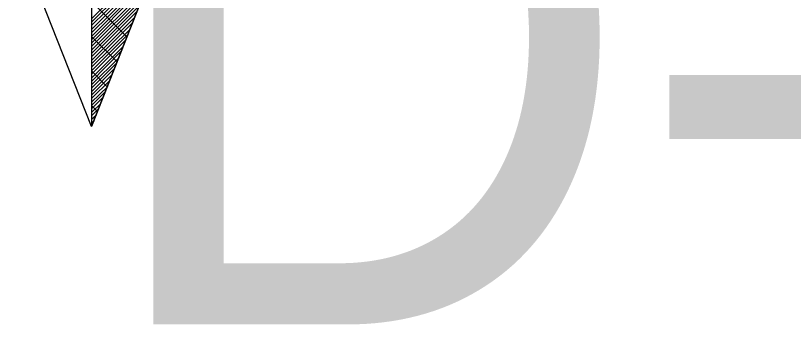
# Model space of a CAD drawing. Extents: x -729889 to -691139, y -995431 to -974354.
# Drawn here: x -726164.827 to -726162.066, y -978344.456 to -978343.331 of the extents above; entities that cross this region are included whole.
import ezdxf

# ---------------------------------------------------------------- set-up
doc = ezdxf.new("R2010")
doc.units = 0
for name, color, linetype in [('Atributy', 7, 'Continuous'), ('Svítidlo vestavné a přisazené venkovní', 7, 'Continuous'), ('Světelný bod se zemním svítidlem', 7, 'Continuous')]:
    doc.layers.add(name, color=color, linetype=linetype)

# ---------------------------------------------------------------- blocks, each defined once
blk = doc.blocks.new('Světlo')
at = {"layer": 'Světelný bod se zemním svítidlem'}
for p, q in [((0, 1.6939), (0, -1.3043)), ((0, 0), (0, -1.3043)), ((0, -1.3043), (0.3687, -0.3687)), ((0, -1.3043), (0.3687, -0.3687)), ((0, -1.3043), (-0.2696, -0.6209)), ((0.2696, -0.6209), (0, -1.3043)), ((0, -0.9217), (0.2487, -0.673)), ((0, -0.9339), (0.2417, -0.6939)), ((0, -0.9461), (0.233, -0.7148)), ((0, -0.96), (0.2243, -0.7339)), ((0, -0.9722), (0.2174, -0.7548)), ((0, -0.9843), (0.2087, -0.7757)), ((0, -0.9965), (0.2, -0.7948)), ((0, -1.0087), (0.193, -0.8157)), ((0, -1.0209), (0.1843, -0.8365)), ((0, -1.033), (0.1774, -0.8557)), ((0.1252, -0.9861), (0, -0.8609)), ((0, -1.0452), (0.1687, -0.8765)), ((0, -1.0574), (0.16, -0.8974)), ((0, -1.0696), (0.153, -0.9165)), ((0, -1.0817), (0.1443, -0.9374)), ((0, -1.0939), (0.1374, -0.9583)), ((0, -1.1061), (0.1287, -0.9774)), ((0.0904, -1.0748), (0, -0.9843)), ((0, -1.1183), (0.12, -0.9983)), ((0, -1.1322), (0.113, -1.0191)), ((0, -1.1443), (0.1043, -1.0383)), ((0, -1.1565), (0.0974, -1.0591)), ((0, -1.1687), (0.0887, -1.08)), ((0, -1.1809), (0.08, -1.0991)), ((0.0557, -1.1635), (0, -1.1061)), ((0, -1.193), (0.073, -1.12)), ((0, -1.2052), (0.0643, -1.1409)), ((0, -1.2174), (0.0574, -1.1617)), ((0, -1.2296), (0.0487, -1.1809)), ((0, -1.2417), (0.04, -1.2017)), ((0, -1.2539), (0.033, -1.2226)), ((0.0209, -1.2504), (0, -1.2296)), ((0, -1.2661), (0.0243, -1.2417)), ((0, -1.2783), (0.0174, -1.2626)), ((0, -1.2904), (0.0087, -1.2835)), ((0, -1.3043), (0, -1.3026))]:
    blk.add_line(p, q, dxfattribs=at)

msp = doc.modelspace()

# ---------------------------------------------------------------- block references
at = {"layer": 'Svítidlo vestavné a přisazené venkovní', "xscale": 1.0005800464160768, "yscale": 1.0005800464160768}
msp.add_blockref('Světlo', (-726164.5568, -978342.4197), dxfattribs=at)

# ---------------------------------------------------------------- texts
at = {"layer": 'Atributy'}
msp.add_text('D-1149', height=2, dxfattribs=at).set_placement((-726164.5568, -978344.4273))

doc.saveas('drawing.dxf')
